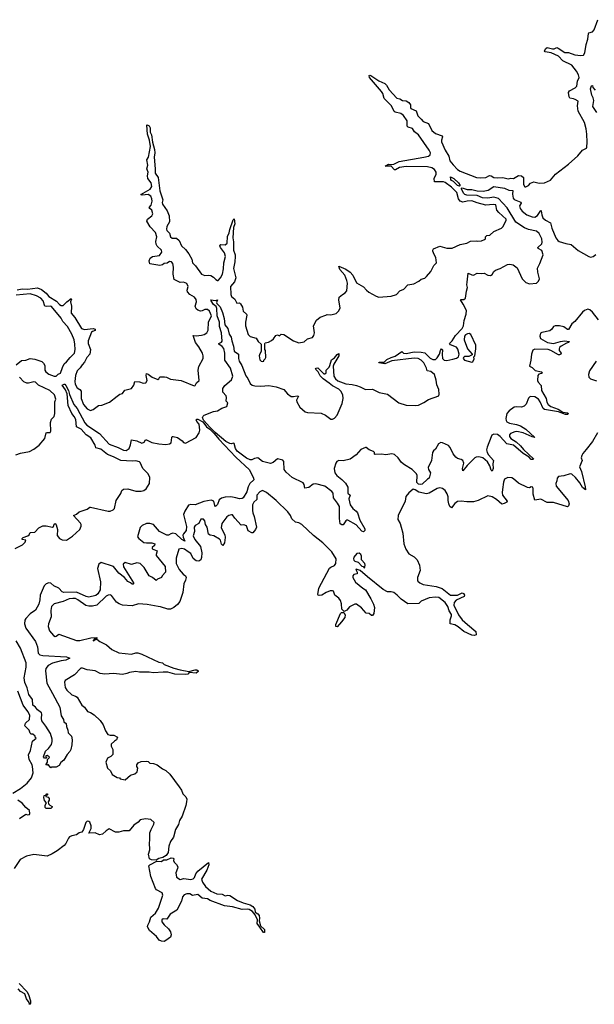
# Model space of a CAD drawing. Extents: x 2029662 to 2246637, y 225654 to 401419.
# Tile 262 of 349: x 2177465 to 2183947, y 249883 to 260985. Entities that reach past the tile are written whole.
import ezdxf

# ---------------------------------------------------------------- set-up
doc = ezdxf.new("R2010")
doc.units = 0

msp = doc.modelspace()

# ---------------------------------------------------------------- linework, layer by layer
at = {"layer": '0CON20XD'}
for points in [[(2178992, 259305), (2178995, 259255), (2179027, 259205), (2179045, 259055), (2179079, 258955), (2179072, 258925), (2179075, 258905), (2179128, 258828), (2179151, 258775), (2179156, 258704), (2179126, 258654), (2179120, 258625), (2179127, 258607), (2179157, 258577), (2179165, 258535), (2179185, 258522), (2179235, 258520), (2179265, 258497), (2179289, 258435), (2179335, 258395), (2179372, 258345), (2179406, 258286), (2179413, 258245), (2179449, 258209), (2179515, 258117), (2179555, 258102), (2179595, 258106), (2179621, 258101), (2179652, 258082), (2179676, 258055), (2179695, 258044), (2179706, 258045), (2179730, 258075), (2179753, 258115), (2179766, 258175), (2179768, 258245), (2179787, 258315), (2179776, 258355), (2179732, 258415), (2179724, 258436), (2179735, 258451), (2179785, 258448), (2179805, 258464), (2179808, 258542), (2179827, 258583), (2179835, 258620), (2179875, 258728), (2179885, 258740), (2179893, 258685), (2179878, 258642), (2179871, 258525), (2179879, 258479), (2179877, 258385), (2179895, 258335), (2179895, 258315), (2179893, 258255), (2179879, 258179), (2179905, 258075), (2179889, 258031), (2179844, 257976), (2179848, 257885), (2179856, 257865), (2179894, 257835), (2179915, 257788), (2179945, 257793), (2179955, 257783), (2179978, 257745), (2179987, 257697), (2180023, 257665), (2180027, 257655), (2180011, 257575), (2180011, 257535), (2180042, 257435), (2180065, 257414), (2180133, 257393), (2180155, 257358), (2180190, 257325), (2180190, 257245), (2180173, 257217), (2180168, 257195), (2180175, 257150), (2180190, 257135), (2180205, 257130), (2180220, 257135), (2180220, 257145), (2180235, 257160), (2180242, 257178), (2180238, 257255), (2180230, 257265), (2180230, 257335), (2180235, 257340), (2180272, 257348), (2180305, 257368), (2180328, 257385), (2180356, 257424), (2180375, 257430), (2180395, 257420), (2180415, 257438), (2180445, 257437), (2180554, 257364), (2180615, 257343), (2180675, 257353), (2180712, 257385), (2180767, 257403), (2180784, 257425), (2180792, 257455), (2180781, 257535), (2180814, 257596), (2180855, 257632), (2180917, 257655), (2180935, 257662), (2180975, 257656), (2181035, 257673), (2181066, 257704), (2181081, 257735), (2181064, 257824), (2181068, 257855), (2181105, 257888), (2181136, 257904), (2181155, 257928), (2181162, 258015), (2181157, 258045), (2181133, 258103), (2181075, 258167), (2181064, 258206), (2181145, 258174), (2181195, 258140), (2181224, 258104), (2181265, 258017), (2181345, 257974), (2181376, 257936), (2181405, 257912), (2181485, 257866), (2181515, 257856), (2181655, 257869), (2181715, 257887), (2181755, 257928), (2181798, 257945), (2181844, 257996), (2181912, 258008), (2181968, 258038), (2181995, 258058), (2182035, 258071), (2182055, 258088), (2182104, 258146), (2182137, 258213), (2182166, 258245), (2182161, 258305), (2182139, 258339), (2182127, 258375), (2182125, 258385), (2182135, 258400), (2182205, 258431), (2182285, 258408), (2182345, 258409), (2182435, 258449), (2182510, 258465), (2182551, 258489), (2182615, 258493), (2182635, 258487), (2182675, 258492), (2182710, 258505), (2182720, 258515), (2182720, 258535), (2182735, 258550), (2182770, 258555), (2182815, 258598), (2182900, 258635), (2182918, 258655), (2182953, 258725), (2182953, 258735), (2182871, 258811), (2182848, 258838), (2182835, 258896), (2182805, 258902), (2182725, 258894), (2182625, 258919), (2182565, 258944), (2182512, 258938), (2182465, 258928), (2182435, 258939), (2182416, 258965), (2182395, 259035), (2182335, 259098), (2182265, 259151), (2182245, 259158), (2182146, 259155), (2182142, 259195), (2182163, 259245), (2182164, 259265), (2182146, 259295), (2182115, 259315), (2182065, 259325), (2181825, 259329), (2181750, 259320), (2181705, 259294), (2181695, 259294), (2181655, 259333), (2181588, 259335), (2181625, 259356), (2181665, 259351), (2181685, 259356), (2181745, 259386), (2182025, 259436), (2182075, 259448), (2182095, 259463), (2182098, 259485), (2182086, 259515), (2181963, 259685), (2181919, 259719), (2181895, 259758), (2181846, 259775), (2181836, 259785), (2181837, 259845), (2181795, 259903), (2181765, 259928), (2181702, 259942), (2181691, 259951), (2181661, 260015), (2181578, 260095), (2181561, 260151), (2181546, 260176), (2181410, 260335), (2181408, 260355), (2181415, 260360), (2181425, 260356), (2181516, 260296), (2181585, 260264), (2181604, 260245), (2181633, 260193), (2181718, 260102), (2181755, 260091), (2181784, 260074), (2181825, 260070), (2181855, 260053), (2181875, 260025), (2181873, 259995), (2181878, 259985), (2181936, 259956), (2181955, 259901), (2181994, 259865), (2182016, 259836), (2182075, 259815), (2182114, 259735), (2182155, 259701), (2182231, 259675), (2182235, 259665), (2182222, 259625), (2182225, 259606), (2182265, 259515), (2182307, 259447), (2182319, 259395), (2182355, 259347), (2182405, 259297), (2182435, 259278), (2182617, 259207), (2182665, 259201), (2182725, 259205), (2182765, 259227), (2182785, 259224), (2182815, 259205), (2182859, 259201), (2182914, 259206), (2182975, 259192), (2183005, 259198), (2183035, 259193), (2183092, 259228), (2183125, 259225), (2183148, 259205), (2183148, 259125), (2183165, 259102), (2183175, 259100), (2183205, 259117), (2183228, 259142), (2183265, 259157), (2183327, 259143), (2183386, 259144), (2183452, 259175), (2183508, 259245), (2183657, 259355), (2183761, 259449), (2183815, 259513), (2183858, 259535), (2183864, 259546), (2183867, 259603), (2183864, 259695), (2183854, 259755), (2183836, 259826), (2183766, 259955), (2183759, 260015), (2183766, 260065), (2183732, 260085), (2183714, 260094), (2183670, 260100), (2183663, 260115), (2183656, 260165), (2183666, 260184), (2183731, 260215), (2183749, 260235), (2183758, 260292), (2183776, 260335), (2183767, 260365), (2183745, 260403), (2183695, 260472), (2183592, 260522), (2183545, 260573), (2183461, 260611), (2183393, 260623), (2183387, 260635), (2183401, 260659), (2183415, 260670), (2183475, 260656), (2183495, 260657), (2183525, 260670), (2183541, 260665), (2183615, 260616), (2183655, 260614), (2183727, 260587), (2183795, 260582), (2183825, 260586), (2183839, 260611), (2183855, 260705), (2183875, 260765), (2183881, 260829), (2183885, 260836), (2183925, 260849), (2183945, 260872), (2183988, 260985)], [(2183977, 259937), (2183930, 260005), (2183942, 260075), (2183936, 260105), (2183921, 260135), (2183906, 260205), (2183915, 260238), (2183925, 260242), (2183931, 260221), (2183955, 260189)], [(2177435, 257941), (2177492, 257952), (2177555, 257945), (2177665, 257960), (2177712, 257942), (2177765, 257900), (2177795, 257865), (2177881, 257811), (2177915, 257773), (2177935, 257761), (2177955, 257763), (2177968, 257772), (2177997, 257805), (2178045, 257843), (2178049, 257835), (2178037, 257805), (2178049, 257755), (2178046, 257675), (2178087, 257627), (2178161, 257505), (2178195, 257490), (2178295, 257504), (2178317, 257497), (2178315, 257480), (2178285, 257471), (2178275, 257460), (2178239, 257365), (2178239, 257335), (2178265, 257265), (2178258, 257212), (2178224, 257175), (2178197, 257125), (2178169, 257095), (2178148, 257058), (2178115, 257025), (2178096, 256975), (2178089, 256905), (2178092, 256875), (2178112, 256835), (2178145, 256814), (2178158, 256795), (2178159, 256715), (2178185, 256647), (2178225, 256599), (2178265, 256579), (2178295, 256589), (2178355, 256634), (2178392, 256638), (2178478, 256672), (2178565, 256742), (2178595, 256761), (2178625, 256770), (2178652, 256808), (2178725, 256826), (2178752, 256865), (2178764, 256906), (2178815, 256901), (2178858, 256888), (2178888, 256892), (2178902, 256915), (2178892, 256975), (2178894, 256996), (2178915, 256989), (2178959, 256955), (2179025, 256929), (2179036, 256934), (2179045, 256959), (2179099, 256959), (2179123, 256953), (2179165, 256930), (2179285, 256915), (2179434, 256856), (2179445, 256860), (2179461, 256889), (2179490, 256915), (2179477, 257033), (2179486, 257075), (2179534, 257166), (2179536, 257195), (2179526, 257225), (2179485, 257296), (2179447, 257345), (2179423, 257425), (2179455, 257421), (2179515, 257428), (2179545, 257435), (2179577, 257455), (2179591, 257485), (2179594, 257575), (2179630, 257645), (2179605, 257699), (2179585, 257717), (2179555, 257718), (2179525, 257702), (2179505, 257700), (2179475, 257708), (2179455, 257724), (2179443, 257755), (2179461, 257805), (2179455, 257832), (2179436, 257856), (2179385, 257887), (2179360, 257915), (2179355, 257935), (2179366, 257975), (2179349, 258009), (2179315, 258025), (2179275, 258022), (2179209, 258055), (2179195, 258115), (2179202, 258195), (2179192, 258235), (2179176, 258256), (2179155, 258260), (2179129, 258241), (2179095, 258236), (2179075, 258220), (2179045, 258212), (2178934, 258234), (2178927, 258265), (2178937, 258295), (2178965, 258314), (2179043, 258327), (2179068, 258365), (2179065, 258385), (2179015, 258432), (2179003, 258455), (2179000, 258485), (2179011, 258535), (2178998, 258585), (2178938, 258648), (2178899, 258715), (2178907, 258735), (2178957, 258775), (2178969, 258795), (2178956, 258836), (2178934, 258855), (2178924, 258866), (2178948, 258892), (2178958, 258938), (2178957, 258967), (2178946, 258995), (2178915, 259014), (2178846, 259006), (2178833, 259015), (2178937, 259073), (2178956, 259105), (2178947, 259145), (2178912, 259195), (2178908, 259225), (2178913, 259265), (2178899, 259305), (2178911, 259345), (2178901, 259405), (2178917, 259435), (2178942, 259555), (2178931, 259625), (2178906, 259695), (2178900, 259795), (2178905, 259800), (2178925, 259789), (2178937, 259765), (2178939, 259715), (2178954, 259685), (2178962, 259605), (2178985, 259522), (2178989, 259485), (2178981, 259435), (2178992, 259305)], [(2182425, 259108), (2182405, 259117), (2182359, 259159), (2182335, 259171), (2182327, 259185), (2182325, 259212), (2182361, 259195), (2182416, 259145), (2182433, 259117), (2182425, 259108)], [(2182075, 256701), (2182192, 256745), (2182198, 256762), (2182193, 256815), (2182169, 256869), (2182165, 256919), (2182145, 256985), (2182105, 257018), (2182061, 257025), (2182055, 257055), (2182025, 257115), (2181995, 257145), (2181959, 257165), (2181915, 257168), (2181662, 257138), (2181585, 257104), (2181517, 257115), (2181520, 257125), (2181577, 257123), (2181605, 257152), (2181655, 257178), (2181699, 257191), (2181775, 257244), (2181796, 257226), (2181825, 257220), (2181915, 257240), (2181993, 257237), (2182035, 257227), (2182095, 257168), (2182127, 257153), (2182155, 257154), (2182175, 257171), (2182202, 257215), (2182213, 257255), (2182225, 257273), (2182234, 257264), (2182230, 257210), (2182234, 257165), (2182254, 257145), (2182285, 257142), (2182353, 257157), (2182392, 257168), (2182414, 257185), (2182421, 257215), (2182409, 257269), (2182391, 257291), (2182325, 257320), (2182314, 257335), (2182345, 257364), (2182383, 257425), (2182455, 257502), (2182472, 257535), (2182481, 257595), (2182503, 257665), (2182505, 257705), (2182468, 257778), (2182436, 257825), (2182445, 257831), (2182475, 257830), (2182493, 257845), (2182504, 257925), (2182517, 257965), (2182510, 257995), (2182514, 258025), (2182525, 258127), (2182565, 258107), (2182585, 258104), (2182625, 258127), (2182675, 258123), (2182705, 258127), (2182745, 258105), (2182775, 258101), (2182795, 258112), (2182815, 258146), (2182831, 258159), (2182885, 258178), (2182967, 258223), (2182995, 258229), (2183031, 258221), (2183076, 258186), (2183133, 258063), (2183175, 258020), (2183216, 258006), (2183296, 258015), (2183318, 258035), (2183329, 258065), (2183309, 258139), (2183306, 258185), (2183332, 258235), (2183369, 258335), (2183354, 258384), (2183314, 258405), (2183309, 258415), (2183355, 258459), (2183359, 258475), (2183355, 258515), (2183326, 258575), (2183295, 258602), (2183205, 258621), (2183158, 258638), (2183062, 258702), (2182965, 258865), (2182868, 258968), (2182815, 258983), (2182745, 258972), (2182685, 258976), (2182625, 259002), (2182508, 259008), (2182488, 259015), (2182475, 259026), (2182448, 259075), (2182448, 259085), (2182455, 259090), (2182512, 259072), (2182565, 259071), (2182626, 259056), (2182695, 259051), (2182748, 259062), (2182815, 259104), (2182934, 259085), (2182982, 259062), (2183029, 259059), (2183023, 259017), (2183031, 258971), (2183045, 258958), (2183119, 258929), (2183121, 258915), (2183104, 258885), (2183110, 258855), (2183134, 258825), (2183185, 258785), (2183245, 258762), (2183275, 258760), (2183305, 258777), (2183345, 258832), (2183349, 258829), (2183354, 258786), (2183365, 258752), (2183395, 258725), (2183452, 258695), (2183467, 258635), (2183515, 258525), (2183535, 258497), (2183552, 258485), (2183625, 258460), (2183685, 258452), (2183765, 258383), (2183885, 258315), (2183905, 258309), (2183935, 258314), (2183965, 258338)], [(2177425, 257095), (2177485, 257142), (2177535, 257147), (2177585, 257164), (2177635, 257157), (2177715, 257131), (2177735, 257111), (2177748, 257085), (2177749, 257035), (2177759, 257015), (2177795, 256987), (2177855, 256967), (2177875, 256966), (2177900, 256990), (2177925, 257000), (2177947, 257065), (2177967, 257103), (2177995, 257127), (2178033, 257177), (2178082, 257225), (2178091, 257265), (2178086, 257325), (2178080, 257375), (2178055, 257440), (2178005, 257525), (2177953, 257583), (2177935, 257621), (2177825, 257750), (2177815, 257755), (2177765, 257750), (2177750, 257755), (2177731, 257815), (2177705, 257845), (2177655, 257870), (2177585, 257893), (2177425, 257878)], [(2183995, 257599), (2183925, 257689), (2183895, 257714), (2183875, 257721), (2183835, 257707), (2183815, 257689), (2183728, 257582), (2183692, 257555), (2183655, 257492), (2183645, 257493), (2183605, 257523), (2183555, 257535), (2183505, 257533), (2183485, 257525), (2183468, 257495), (2183444, 257476), (2183355, 257457), (2183341, 257449), (2183331, 257415), (2183339, 257389), (2183421, 257345), (2183485, 257333), (2183565, 257358), (2183612, 257365), (2183666, 257355), (2183657, 257345), (2183635, 257339), (2183572, 257305), (2183555, 257289), (2183549, 257275), (2183550, 257255), (2183573, 257225), (2183569, 257215), (2183555, 257208), (2183545, 257208), (2183456, 257256), (2183425, 257265), (2183275, 257269), (2183255, 257257), (2183237, 257215), (2183231, 257145), (2183215, 257078), (2183245, 257064), (2183279, 257029), (2183350, 257015), (2183362, 257005), (2183351, 256995), (2183323, 256987), (2183311, 256975), (2183305, 256915), (2183312, 256898), (2183349, 256859), (2183353, 256805), (2183403, 256715), (2183412, 256672), (2183427, 256647), (2183455, 256625), (2183538, 256595), (2183591, 256561), (2183645, 256552), (2183657, 256543), (2183646, 256534), (2183623, 256535), (2183544, 256564), (2183385, 256588), (2183370, 256600), (2183338, 256675), (2183317, 256705), (2183275, 256734), (2183225, 256735), (2183204, 256716), (2183180, 256650), (2183155, 256626), (2183125, 256616), (2183075, 256621), (2183045, 256617), (2182985, 256574), (2182962, 256545), (2182950, 256490), (2182954, 256465), (2182962, 256452), (2182992, 256435), (2183070, 256420), (2183113, 256405), (2183175, 256370), (2183276, 256275), (2183245, 256281), (2183145, 256328), (2183075, 256342), (2183051, 256339), (2183002, 256318), (2182990, 256305), (2182989, 256285), (2183004, 256264), (2183065, 256225), (2183115, 256181), (2183150, 256140), (2183260, 256035), (2183258, 256025), (2183235, 256025), (2183211, 256051), (2183146, 256095), (2183036, 256186), (2182961, 256201), (2182885, 256286), (2182855, 256308), (2182815, 256311), (2182790, 256300), (2182758, 256215), (2182737, 256165), (2182731, 256135), (2182739, 256105), (2182755, 256077), (2182809, 256015), (2182804, 255976), (2182807, 255923), (2182795, 255896), (2182785, 255906), (2182769, 255955), (2182741, 256001), (2182688, 256045), (2182645, 256058), (2182615, 256054), (2182601, 256045), (2182513, 255957), (2182465, 255898), (2182459, 255925), (2182475, 255985), (2182465, 256015), (2182447, 256027), (2182405, 256038), (2182385, 256052), (2182355, 256090), (2182321, 256161), (2182303, 256183), (2182235, 256215), (2182215, 256218), (2182188, 256202), (2182155, 256143), (2182133, 256125), (2182121, 256105), (2182110, 256015), (2182073, 255935), (2182075, 255915), (2182100, 255875), (2182084, 255816), (2182065, 255805), (2182005, 255748), (2181985, 255744), (2181965, 255748), (2181946, 255765), (2181948, 255845), (2181941, 255865), (2181893, 255915), (2181805, 255965), (2181771, 255991), (2181736, 256045), (2181695, 256084), (2181665, 256090), (2181595, 256077), (2181545, 256085), (2181475, 256081), (2181468, 256085), (2181467, 256105), (2181458, 256115), (2181406, 256136), (2181375, 256160), (2181365, 256160), (2181315, 256139), (2181262, 256078), (2181192, 256028), (2181115, 256012), (2181065, 256015), (2181044, 256005), (2181030, 255985), (2181011, 255925), (2181020, 255875), (2181042, 255845), (2181101, 255801), (2181141, 255761), (2181165, 255715), (2181168, 255648), (2181195, 255625), (2181179, 255581), (2181194, 255514), (2181222, 255472), (2181260, 255445), (2181275, 255425), (2181302, 255342), (2181359, 255245), (2181360, 255225), (2181345, 255210), (2181325, 255218), (2181259, 255289), (2181165, 255343), (2181155, 255343), (2181145, 255333), (2181115, 255291), (2181098, 255288), (2181082, 255302), (2181071, 255361), (2181072, 255495), (2181052, 255535), (2181004, 255595), (2181001, 255645), (2180987, 255667), (2180908, 255725), (2180807, 255753), (2180775, 255747), (2180728, 255712), (2180683, 255703), (2180675, 255745), (2180663, 255763), (2180539, 255825), (2180470, 255885), (2180449, 255915), (2180445, 256005), (2180435, 256018), (2180375, 256032), (2180325, 255992), (2180295, 255981), (2180203, 256003), (2180150, 256045), (2180113, 256037), (2180084, 256024), (2180065, 256024), (2180025, 256041), (2179919, 256119), (2179900, 256150), (2179885, 256207), (2179875, 256212), (2179855, 256204), (2179835, 256206), (2179789, 256229), (2179670, 256330), (2179610, 256390), (2179539, 256469), (2179528, 256498), (2179534, 256515), (2179547, 256525), (2179652, 256568), (2179695, 256574), (2179745, 256605), (2179802, 256625), (2179814, 256665), (2179794, 256685), (2179799, 256725), (2179793, 256743), (2179755, 256785), (2179758, 256825), (2179778, 256862), (2179855, 256923), (2179868, 256965), (2179845, 257055), (2179781, 257145), (2179781, 257225), (2179768, 257278), (2179749, 257299), (2179713, 257325), (2179712, 257335), (2179741, 257349), (2179748, 257362), (2179741, 257455), (2179719, 257525), (2179721, 257575), (2179694, 257645), (2179688, 257728), (2179680, 257750), (2179651, 257775), (2179624, 257815), (2179623, 257827), (2179675, 257820), (2179696, 257825), (2179686, 257795), (2179689, 257785), (2179725, 257748), (2179752, 257685), (2179771, 257615), (2179778, 257545), (2179812, 257502), (2179830, 257440), (2179852, 257405), (2179857, 257365), (2179879, 257305), (2179886, 257246), (2179935, 257212), (2179935, 257165), (2179942, 257135), (2179971, 257085), (2180015, 256969), (2180039, 256939), (2180065, 256882), (2180088, 256865), (2180116, 256856), (2180185, 256852), (2180275, 256862), (2180357, 256847), (2180445, 256815), (2180487, 256767), (2180526, 256736), (2180555, 256735), (2180595, 256743), (2180609, 256739), (2180589, 256695), (2180593, 256675), (2180626, 256615), (2180685, 256564), (2180712, 256555), (2180865, 256548), (2180915, 256525), (2180975, 256481), (2180995, 256480), (2181015, 256491), (2181045, 256526), (2181103, 256657), (2181113, 256715), (2181112, 256755), (2181088, 256795), (2181065, 256818), (2180995, 256855), (2180958, 256888), (2180888, 256935), (2180855, 256971), (2180833, 257013), (2180804, 257045), (2180809, 257055), (2180828, 257058), (2180895, 256993), (2180909, 256991), (2180923, 257005), (2180921, 257035), (2180955, 257067), (2180964, 257085), (2180981, 257149), (2181018, 257172), (2181045, 257210), (2181065, 257221), (2181066, 257195), (2181009, 257101), (2181002, 257078), (2181010, 256965), (2181028, 256935), (2181053, 256913), (2181145, 256880), (2181215, 256873), (2181265, 256860), (2181306, 256846), (2181365, 256814), (2181445, 256818), (2181522, 256782), (2181615, 256762), (2181741, 256665), (2181825, 256637), (2181925, 256634), (2181965, 256639), (2182025, 256669), (2182075, 256701)], [(2182565, 257122), (2182578, 257132), (2182592, 257158), (2182590, 257185), (2182600, 257195), (2182612, 257275), (2182611, 257315), (2182556, 257435), (2182535, 257446), (2182515, 257444), (2182495, 257433), (2182482, 257415), (2182478, 257375), (2182515, 257273), (2182570, 257215), (2182570, 257205), (2182533, 257187), (2182484, 257186), (2182470, 257175), (2182468, 257165), (2182482, 257145), (2182565, 257122)], [(2183967, 257133), (2183892, 257025), (2183880, 256985), (2183884, 256954), (2183906, 256936), (2183972, 256912)], [(2177423, 256077), (2177473, 256097), (2177575, 256118), (2177625, 256142), (2177685, 256188), (2177748, 256262), (2177764, 256326), (2177775, 256332), (2177809, 256331), (2177818, 256345), (2177813, 256445), (2177825, 256480), (2177855, 256510), (2177860, 256545), (2177860, 256675), (2177872, 256705), (2177857, 256755), (2177804, 256805), (2177676, 256866), (2177645, 256899), (2177625, 256903), (2177565, 256885), (2177545, 256885), (2177511, 256901), (2177465, 256953)], [(2177415, 255022), (2177497, 255065), (2177528, 255095), (2177536, 255116), (2177494, 255124), (2177493, 255135), (2177504, 255146), (2177556, 255164), (2177572, 255178), (2177585, 255202), (2177635, 255206), (2177680, 255255), (2177725, 255278), (2177765, 255280), (2177837, 255263), (2177845, 255269), (2177855, 255297), (2177865, 255303), (2177875, 255289), (2177892, 255235), (2177889, 255169), (2177916, 255136), (2177945, 255122), (2177995, 255117), (2178062, 255162), (2178143, 255235), (2178158, 255275), (2178159, 255295), (2178150, 255310), (2178074, 255395), (2178105, 255409), (2178135, 255435), (2178225, 255465), (2178255, 255488), (2178265, 255489), (2178465, 255442), (2178485, 255444), (2178520, 255460), (2178535, 255475), (2178553, 255565), (2178605, 255642), (2178618, 255675), (2178635, 255690), (2178685, 255697), (2178775, 255669), (2178835, 255668), (2178865, 255675), (2178891, 255695), (2178929, 255755), (2178934, 255825), (2178913, 255865), (2178853, 255923), (2178825, 255993), (2178815, 256001), (2178775, 256011), (2178735, 256007), (2178605, 256014), (2178525, 256057), (2178455, 256082), (2178381, 256141), (2178326, 256156), (2178318, 256188), (2178269, 256269), (2178216, 256305), (2178157, 256367), (2178107, 256395), (2178098, 256478), (2178080, 256510), (2178052, 256545), (2178011, 256635), (2178000, 256765), (2177981, 256811), (2177946, 256865), (2177967, 256877), (2177975, 256876), (2177985, 256860), (2178017, 256805), (2178028, 256758), (2178075, 256648), (2178115, 256602), (2178200, 256440), (2178223, 256413), (2178365, 256320), (2178475, 256199), (2178575, 256162), (2178635, 256131), (2178665, 256126), (2178699, 256151), (2178717, 256193), (2178725, 256248), (2178785, 256237), (2178845, 256212), (2178868, 256222), (2178885, 256246), (2178894, 256246), (2178955, 256219), (2179035, 256202), (2179115, 256196), (2179156, 256204), (2179174, 256215), (2179180, 256275), (2179185, 256284), (2179195, 256287), (2179245, 256275), (2179299, 256235), (2179315, 256219), (2179335, 256210), (2179456, 256275), (2179491, 256325), (2179499, 256355), (2179490, 256425), (2179465, 256455), (2179456, 256475), (2179465, 256481), (2179475, 256479), (2179530, 256450), (2179573, 256395), (2179609, 256369), (2179659, 256319), (2179712, 256255), (2179905, 256053), (2180058, 255908), (2180104, 255815), (2180106, 255795), (2180063, 255757), (2180042, 255718), (2180028, 255662), (2179985, 255593), (2179975, 255586), (2179945, 255583), (2179904, 255594)], [(2183982, 256325), (2183925, 256230), (2183855, 256137), (2183816, 256095), (2183805, 256072), (2183800, 256045), (2183811, 256015), (2183780, 255945), (2183802, 255892), (2183845, 255717), (2183846, 255684), (2183815, 255711), (2183785, 255763), (2183735, 255825), (2183695, 255860), (2183675, 255864), (2183605, 255841), (2183545, 255833), (2183529, 255815), (2183526, 255785), (2183514, 255755), (2183518, 255725), (2183652, 255562), (2183664, 255525), (2183657, 255503), (2183645, 255494), (2183485, 255543), (2183415, 255542), (2183345, 255579), (2183275, 255568), (2183256, 255635), (2183259, 255695), (2183253, 255713), (2183235, 255717), (2183215, 255708), (2183195, 255710), (2183091, 255761), (2183035, 255809), (2183015, 255818), (2182970, 255825), (2182935, 255804), (2182921, 255769), (2182913, 255687), (2182908, 255655), (2182913, 255625), (2182964, 255555), (2182959, 255545), (2182931, 255529), (2182905, 255524), (2182845, 255576), (2182796, 255606), (2182745, 255617), (2182638, 255562), (2182585, 255548), (2182508, 255548), (2182445, 255558), (2182405, 255554), (2182375, 255531), (2182335, 255483), (2182317, 255495), (2182305, 255528), (2182298, 255565), (2182299, 255605), (2182289, 255639), (2182265, 255675), (2182235, 255699), (2182205, 255707), (2182175, 255699), (2182085, 255647), (2182055, 255638), (2181966, 255656), (2181928, 255685), (2181905, 255690), (2181855, 255650), (2181821, 255609), (2181814, 255555), (2181736, 255394), (2181732, 255348), (2181756, 255306), (2181770, 255265), (2181786, 255195), (2181800, 255075), (2181822, 255015), (2181855, 254963), (2181915, 254927), (2181950, 254895), (2181977, 254835), (2181984, 254775), (2181954, 254695), (2181952, 254665), (2181958, 254655), (2181979, 254635), (2182015, 254618), (2182165, 254596), (2182231, 254571), (2182325, 254498), (2182405, 254498), (2182455, 254521), (2182472, 254515), (2182482, 254495), (2182478, 254482), (2182389, 254441), (2182368, 254415), (2182364, 254385), (2182414, 254274), (2182455, 254220), (2182518, 254165), (2182612, 254085), (2182615, 254048), (2182595, 254041), (2182565, 254045), (2182475, 254087), (2182411, 254141), (2182375, 254162), (2182323, 254173), (2182321, 254219), (2182338, 254265), (2182335, 254279), (2182310, 254320), (2182295, 254368), (2182265, 254414), (2182195, 254469), (2182155, 254475), (2182085, 254468), (2181995, 254429), (2181966, 254404), (2181845, 254400), (2181770, 254450), (2181725, 254498), (2181686, 254526), (2181655, 254534), (2181615, 254534), (2181565, 254559), (2181389, 254705)], [(2181389, 254705), (2181305, 254774), (2181260, 254790), (2181258, 254785), (2181274, 254755), (2181274, 254736), (2181235, 254731), (2181224, 254715), (2181223, 254695), (2181255, 254643), (2181335, 254574), (2181365, 254555), (2181428, 254455), (2181457, 254395), (2181467, 254357), (2181459, 254291), (2181445, 254268), (2181435, 254268), (2181408, 254288), (2181375, 254294), (2181320, 254355), (2181265, 254394), (2181245, 254394), (2181186, 254365), (2181154, 254326), (2181124, 254314), (2181100, 254340), (2181097, 254397), (2181086, 254436), (2181065, 254463), (2181022, 254495), (2181005, 254540), (2180994, 254546), (2180966, 254544), (2180922, 254528), (2180875, 254496), (2180845, 254491), (2180832, 254495), (2180828, 254505), (2180839, 254575), (2180960, 254800), (2180975, 254813), (2181015, 254830), (2181033, 254855), (2181035, 254905), (2180985, 254985), (2180885, 255085), (2180781, 255171), (2180647, 255295), (2180615, 255312), (2180575, 255321), (2180535, 255356), (2180521, 255395), (2180491, 255435), (2180359, 255565), (2180250, 255655), (2180205, 255675), (2180175, 255660), (2180142, 255625), (2180140, 255575), (2180108, 255545), (2180092, 255515), (2180091, 255451), (2180095, 255425), (2180112, 255382), (2180135, 255265), (2180125, 255235), (2180095, 255198), (2180085, 255198), (2180042, 255222), (2180025, 255278), (2179995, 255290), (2179965, 255284), (2179891, 255365), (2179865, 255402), (2179855, 255404), (2179825, 255395), (2179801, 255379), (2179744, 255305), (2179739, 255255), (2179779, 255175), (2179785, 255145), (2179775, 255088), (2179755, 255058), (2179741, 255071), (2179729, 255115), (2179719, 255129), (2179655, 255165), (2179614, 255174), (2179595, 255185), (2179580, 255265), (2179563, 255295), (2179552, 255335), (2179537, 255355), (2179510, 255355), (2179487, 255305), (2179445, 255283), (2179433, 255263), (2179436, 255215), (2179424, 255165), (2179440, 255125), (2179504, 255045), (2179519, 254975), (2179517, 254923), (2179508, 254895), (2179485, 254879), (2179455, 254882), (2179421, 254911), (2179397, 254965), (2179364, 254984), (2179326, 255015), (2179295, 255023), (2179261, 255015), (2179231, 254915), (2179231, 254855), (2179265, 254785), (2179308, 254735), (2179336, 254715), (2179343, 254695), (2179337, 254665), (2179317, 254625), (2179305, 254525), (2179271, 254425), (2179245, 254391), (2179205, 254357), (2179165, 254339), (2179135, 254338), (2179055, 254364), (2179027, 254367), (2178905, 254391), (2178805, 254400), (2178735, 254376), (2178625, 254385), (2178589, 254399), (2178558, 254418), (2178501, 254491), (2178485, 254499), (2178465, 254497), (2178441, 254485), (2178337, 254383), (2178285, 254373), (2178245, 254372), (2178210, 254380), (2178122, 254445), (2178095, 254457), (2178065, 254460), (2178025, 254454), (2177955, 254425), (2177853, 254397), (2177825, 254370), (2177816, 254325), (2177819, 254251), (2177789, 254175), (2177787, 254145), (2177802, 254095), (2177845, 254042), (2177865, 254032), (2177875, 254034), (2177905, 254056), (2178105, 253987), (2178145, 253987), (2178267, 254017), (2178335, 254020), (2178338, 254012), (2178312, 254008), (2178293, 253987), (2178295, 253980), (2178325, 254000), (2178335, 254000), (2178368, 253975), (2178445, 253938), (2178505, 253884), (2178585, 253845), (2178725, 253830), (2178775, 253847), (2178797, 253847), (2178845, 253833), (2179035, 253740), (2179075, 253732), (2179095, 253714), (2179205, 253673), (2179275, 253653), (2179375, 253637), (2179445, 253656), (2179465, 253656), (2179478, 253645), (2179477, 253635), (2179455, 253616), (2179377, 253623), (2179362, 253605), (2179339, 253601), (2179215, 253605), (2179135, 253627), (2179085, 253629), (2178975, 253621), (2178925, 253629), (2178815, 253630), (2178775, 253636), (2178705, 253626), (2178675, 253612), (2178625, 253602), (2178525, 253612), (2178426, 253604), (2178375, 253613), (2178315, 253643), (2178225, 253656), (2178175, 253674), (2178156, 253674), (2178085, 253599), (2177978, 253535), (2177971, 253515), (2177979, 253455), (2177996, 253426), (2178055, 253371), (2178095, 253359), (2178113, 253345), (2178168, 253255), (2178197, 253235), (2178232, 253185), (2178265, 253172), (2178306, 253146), (2178375, 253082), (2178406, 253036), (2178433, 252965), (2178460, 252925), (2178485, 252918), (2178529, 252919), (2178568, 252895), (2178556, 252865), (2178535, 252852), (2178499, 252815), (2178498, 252795), (2178517, 252755), (2178515, 252700), (2178494, 252676), (2178455, 252657), (2178438, 252615), (2178454, 252545), (2178488, 252515), (2178507, 252475), (2178565, 252440), (2178590, 252435), (2178600, 252425), (2178655, 252415), (2178714, 252466), (2178765, 252483), (2178790, 252505), (2178798, 252545), (2178788, 252565), (2178788, 252585), (2178802, 252605), (2178835, 252620), (2178896, 252626), (2178915, 252620), (2178935, 252603), (2178975, 252600), (2179015, 252584), (2179045, 252561), (2179075, 252537), (2179115, 252520), (2179160, 252480), (2179266, 252336), (2179289, 252299), (2179307, 252255), (2179341, 252221), (2179350, 252195), (2179348, 252165), (2179340, 252125), (2179298, 252005), (2179269, 251955), (2179258, 251912), (2179223, 251855), (2179201, 251769), (2179165, 251718), (2179148, 251665), (2179141, 251595), (2179118, 251562), (2179081, 251539), (2179035, 251529), (2179005, 251508), (2178951, 251511), (2178929, 251525), (2178920, 251575), (2178935, 251625), (2178928, 251705), (2178934, 251735), (2178932, 251815), (2178947, 251855), (2178978, 251915), (2178981, 251935), (2178945, 251967), (2178885, 251976), (2178825, 251962), (2178802, 251938), (2178753, 251905), (2178701, 251839), (2178635, 251840), (2178585, 251825), (2178545, 251825), (2178475, 251863), (2178440, 251840), (2178398, 251802), (2178365, 251794), (2178315, 251815), (2178244, 251814), (2178270, 251865), (2178271, 251895), (2178255, 251936), (2178245, 251945), (2178225, 251948), (2178212, 251935), (2178187, 251855), (2178165, 251823), (2178135, 251818), (2178105, 251794), (2178055, 251784), (2178029, 251771), (2178015, 251755), (2177984, 251695), (2177966, 251674), (2177887, 251613), (2177830, 251580), (2177775, 251555), (2177625, 251573), (2177541, 251555), (2177470, 251515), (2177404, 251416)], [(2179904, 255594), (2179847, 255607), (2179785, 255601), (2179741, 255589), (2179717, 255573), (2179695, 255518), (2179675, 255498), (2179667, 255507), (2179655, 255555), (2179626, 255566), (2179544, 255554), (2179445, 255514), (2179395, 255519), (2179370, 255510), (2179329, 255445), (2179313, 255407), (2179348, 255272), (2179343, 255227), (2179312, 255188), (2179307, 255173), (2179309, 255149), (2179328, 255105), (2179295, 255123), (2179225, 255189), (2179194, 255195), (2179171, 255189), (2179145, 255172), (2179125, 255174), (2179043, 255213), (2178974, 255295), (2178934, 255306), (2178895, 255303), (2178847, 255283), (2178825, 255261), (2178794, 255155), (2178808, 255135), (2178865, 255091), (2178895, 255085), (2178957, 255087), (2178988, 255075), (2178986, 255055), (2178961, 255035), (2178958, 255018), (2179016, 254996), (2179004, 254956), (2179006, 254945), (2179105, 254821), (2179109, 254755), (2179072, 254715), (2179066, 254694), (2179020, 254675), (2179005, 254662), (2178965, 254695), (2178925, 254715), (2178868, 254808), (2178825, 254854), (2178785, 254862), (2178725, 254841), (2178654, 254866), (2178633, 254847), (2178638, 254815), (2178748, 254635), (2178750, 254625), (2178745, 254620), (2178735, 254620), (2178715, 254634), (2178685, 254652), (2178646, 254696), (2178584, 254745), (2178525, 254818), (2178385, 254866), (2178359, 254845), (2178344, 254796), (2178378, 254645), (2178375, 254555), (2178345, 254512), (2178325, 254494), (2178245, 254475), (2178215, 254482), (2178105, 254531), (2177964, 254525), (2177944, 254534), (2177905, 254575), (2177852, 254602), (2177815, 254632), (2177795, 254635), (2177765, 254626), (2177740, 254600), (2177696, 254495), (2177692, 254445), (2177682, 254395), (2177643, 254327), (2177584, 254285), (2177535, 254234), (2177525, 254215), (2177521, 254175), (2177533, 254123), (2177645, 253975), (2177665, 253915), (2177674, 253844), (2177693, 253823), (2177725, 253815), (2177995, 253801), (2178030, 253785), (2177985, 253764), (2177935, 253757), (2177835, 253729), (2177786, 253704), (2177760, 253670), (2177757, 253645), (2177772, 253505), (2177837, 253387), (2177917, 253235), (2177932, 253135), (2177958, 253095), (2177965, 253067), (2177991, 253051), (2177992, 253015), (2178008, 252975), (2178011, 252945), (2178049, 252905), (2178059, 252865), (2178055, 252810), (2178043, 252755), (2178032, 252735), (2178000, 252700), (2177965, 252636), (2177930, 252610), (2177912, 252575), (2177875, 252557), (2177825, 252558), (2177815, 252550)], [(2181355, 254800), (2181362, 254835), (2181359, 254855), (2181322, 254895), (2181322, 254935), (2181313, 254955), (2181295, 254970), (2181270, 254965), (2181234, 254925), (2181229, 254905), (2181235, 254890), (2181245, 254880), (2181285, 254868), (2181325, 254822), (2181338, 254818), (2181355, 254800)], [(2181045, 254138), (2181033, 254143), (2181031, 254165), (2181085, 254289), (2181095, 254302), (2181120, 254300), (2181138, 254275), (2181132, 254245), (2181096, 254194), (2181045, 254138)], [(2177815, 252550), (2177788, 252588), (2177775, 252580), (2177760, 252585), (2177780, 252615), (2177780, 252645), (2177800, 252665), (2177798, 252675), (2177775, 252690), (2177760, 252685), (2177760, 252675), (2177770, 252665), (2177765, 252660), (2177745, 252660), (2177733, 252675), (2177755, 252737), (2177791, 252769), (2177826, 252814), (2177833, 252845), (2177831, 252871), (2177811, 252935), (2177760, 253020), (2177715, 253078), (2177711, 253105), (2177715, 253155), (2177710, 253170), (2177665, 253203), (2177643, 253233), (2177614, 253255), (2177611, 253321), (2177570, 253375), (2177551, 253451), (2177525, 253512), (2177515, 253565), (2177538, 253685), (2177538, 253735), (2177475, 253900), (2177425, 253982)], [(2177389, 252265), (2177475, 252318), (2177550, 252375), (2177598, 252435), (2177616, 252495), (2177610, 252565), (2177605, 252585), (2177573, 252645), (2177566, 252695), (2177587, 252745), (2177611, 252849), (2177650, 252885), (2177640, 252895), (2177640, 252905), (2177615, 252930), (2177595, 252930), (2177585, 252940), (2177574, 252974), (2177522, 253025), (2177532, 253055), (2177577, 253095), (2177578, 253145), (2177559, 253185), (2177503, 253255), (2177444, 253415)], [(2177815, 252090), (2177765, 252090), (2177753, 252103), (2177753, 252127), (2177768, 252155), (2177745, 252182), (2177738, 252215), (2177742, 252238), (2177760, 252240), (2177770, 252255), (2177780, 252255), (2177778, 252245), (2177775, 252240), (2177760, 252240), (2177760, 252225), (2177785, 252218), (2177796, 252205), (2177796, 252184), (2177788, 252165), (2177792, 252145), (2177805, 252128), (2177830, 252115), (2177830, 252105), (2177815, 252090)], [(2177465, 251980), (2177535, 252028), (2177555, 252020), (2177575, 252023), (2177581, 252035), (2177575, 252068), (2177534, 252104), (2177495, 252153), (2177444, 252184)], [(2179095, 250592), (2179065, 250595), (2179038, 250608), (2179009, 250649), (2178930, 250715), (2178908, 250755), (2178909, 250775), (2178928, 250812), (2178943, 250867), (2178998, 250912), (2179031, 250969), (2179079, 251115), (2179072, 251142), (2179007, 251175), (2178998, 251188), (2178943, 251325), (2178922, 251445), (2178933, 251457), (2179014, 251496), (2179065, 251494), (2179087, 251513), (2179125, 251514), (2179175, 251533), (2179195, 251531), (2179205, 251520), (2179200, 251505), (2179206, 251485), (2179235, 251458), (2179248, 251435), (2179247, 251413), (2179227, 251365), (2179233, 251315), (2179275, 251292), (2179318, 251302), (2179395, 251290), (2179422, 251298), (2179436, 251314), (2179452, 251355), (2179475, 251386), (2179595, 251482), (2179598, 251455), (2179577, 251395), (2179516, 251295), (2179529, 251259), (2179560, 251210), (2179620, 251160), (2179689, 251129), (2179748, 251125), (2179785, 251107), (2179815, 251114), (2179835, 251111), (2179923, 251053), (2179987, 251027), (2180065, 251006), (2180094, 250985), (2180117, 250955), (2180122, 250922), (2180150, 250905), (2180166, 250885), (2180170, 250855), (2180166, 250824), (2180180, 250770), (2180226, 250725), (2180227, 250693), (2180215, 250692), (2180174, 250754), (2180143, 250795), (2180148, 250835), (2180122, 250892), (2180090, 250930), (2180055, 250951), (2180035, 250956), (2179975, 250954), (2179865, 250983), (2179775, 250995), (2179615, 251054), (2179585, 251072), (2179525, 251080), (2179475, 251121), (2179415, 251111), (2179385, 251128), (2179352, 251128), (2179321, 251119), (2179300, 251095), (2179290, 251045), (2179238, 250945), (2179161, 250899), (2179125, 250844), (2179085, 250848), (2179070, 250835), (2179070, 250815), (2179095, 250780), (2179145, 250733), (2179165, 250699), (2179175, 250665), (2179165, 250639), (2179115, 250602), (2179095, 250592)], [(2177458, 250118), (2177545, 250029), (2177566, 249995), (2177586, 249924), (2177587, 249895), (2177575, 249883), (2177573, 249905), (2177543, 249945), (2177523, 250003), (2177475, 250028), (2177449, 250059)]]:
    msp.add_lwpolyline(points, dxfattribs=at)

doc.saveas('drawing.dxf')
